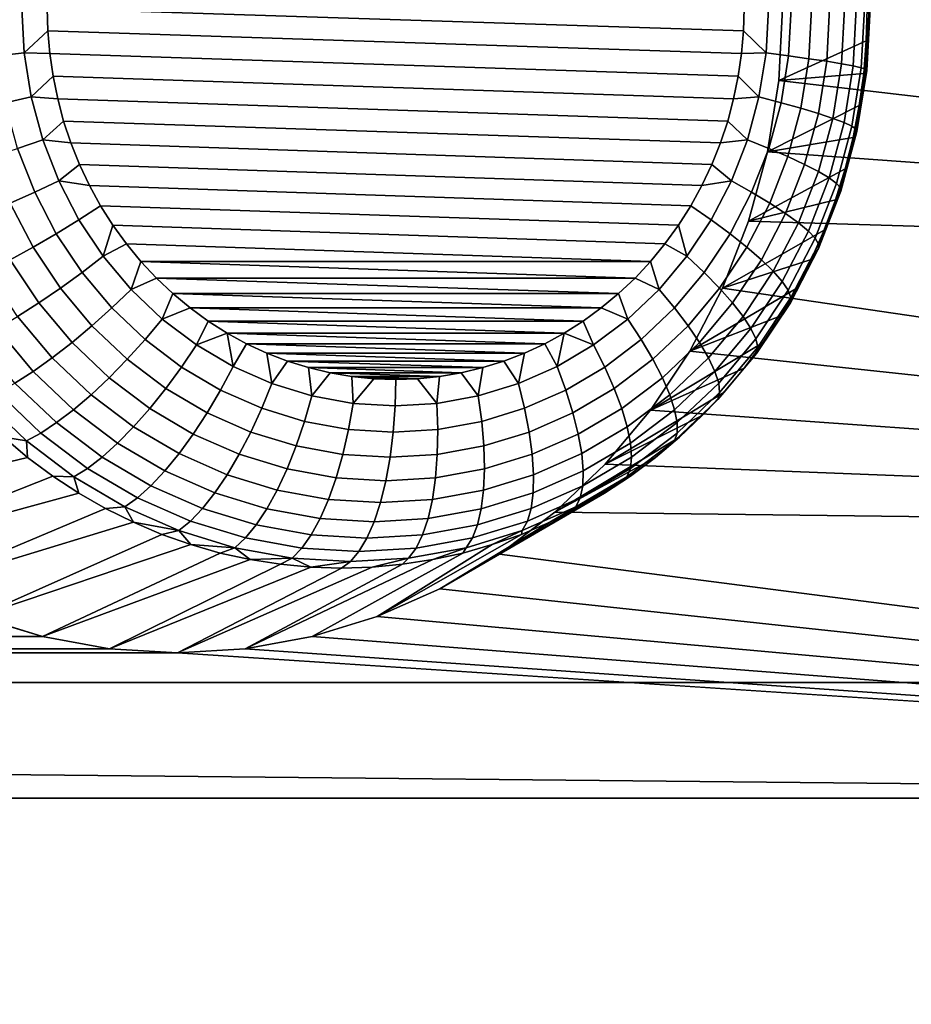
# Model space of a CAD drawing. Header units: metres. Extents: x -22 to 239, y -22 to 22.
# Tile 270 of 325: x 231.05 to 232.44, y -1.56 to -0.02. Entities that reach past the tile are written whole.
import ezdxf

# ---------------------------------------------------------------- set-up
doc = ezdxf.new("R2010")
doc.units = ezdxf.units.M
doc.layers.add('solid_10_151_033_XXX', color=7, linetype='CONTINUOUS')

msp = doc.modelspace()

# ---------------------------------------------------------------- linework, layer by layer
at = {"layer": 'solid_10_151_033_XXX'}
for points in [[(231.092239, 0.035243, 189.896408), (232.18306, 0, 190.293442), (232.182068, -0.035243, 190.293076), (231.091248, 0, 189.896057)], [(226.507751, 0, 230.475571), (226.480881, -1.05575, 230.46579), (238.622543, -1.055749, 197.106842), (238.649414, 0.000001, 197.116623)], [(231.051346, 0, 189.884583), (231.055023, -0.069683, 189.885925), (231.013779, -0.074272, 189.880142), (231.009857, 0, 189.878708)], [(231.091248, 0, 189.896057), (231.092239, -0.035243, 189.896408), (231.055023, -0.069683, 189.885925), (231.051346, 0, 189.884583)], [(231.091248, 0, 189.896057), (232.182068, -0.035243, 190.293076), (232.179016, -0.07062, 190.291962), (231.092239, -0.035243, 189.896408)], [(232.182068, -0.035243, 190.293076), (232.18306, 0, 190.293442), (232.220993, 0, 190.310303), (232.217316, -0.069683, 190.30896)], [(232.217316, -0.069683, 190.30896), (232.220993, 0, 190.310303), (232.256546, 0, 190.332474), (232.25264, -0.074272, 190.331039)], [(232.23732, -0.112936, 191.377365), (232.243286, 0, 191.379532), (234.810516, 0, 192.313934), (234.804932, -0.411961, 192.311905)], [(232.374496, -0.050957, 190.626938), (232.3759, 0, 190.627441), (232.243286, 0, 191.379532), (232.23732, -0.112936, 191.377365)], [(232.25264, -0.074272, 190.331039), (232.256546, 0, 190.332474), (232.288666, 0, 190.359375), (232.284515, -0.078681, 190.357864)], [(232.284515, -0.078681, 190.357864), (232.288666, 0, 190.359375), (232.316727, 0, 190.390488), (232.312363, -0.082825, 190.388885)], [(232.312363, -0.082825, 190.388885), (232.316727, 0, 190.390488), (232.340179, 0, 190.425201), (232.335602, -0.086621, 190.423538)], [(232.335602, -0.086621, 190.423538), (232.340179, 0, 190.425201), (232.358566, 0, 190.462845), (232.353821, -0.089997, 190.461121)], [(232.353821, -0.089997, 190.461121), (232.358566, 0, 190.462845), (232.371521, 0, 190.502686), (232.366623, -0.092887, 190.5009)], [(232.366623, -0.092887, 190.5009), (232.371521, 0, 190.502686), (232.378799, 0, 190.543945), (232.373779, -0.095233, 190.542114)], [(232.373779, -0.095233, 190.542114), (232.378799, 0, 190.543945), (232.38028, 0, 190.585815), (232.375153, -0.09699, 190.583954)], [(232.38028, 0, 190.585815), (232.3759, 0, 190.627441), (232.374496, -0.050957, 190.626938)], [(232.375153, -0.09699, 190.583954), (232.38028, 0, 190.585815), (232.374496, -0.050957, 190.626938)], [(231.092239, -0.035243, 189.896408), (231.095291, -0.07062, 189.897522), (231.055023, -0.069683, 189.885925)], [(231.092239, -0.035243, 189.896408), (232.179016, -0.07062, 190.291962), (232.173889, -0.10605, 190.2901), (231.095291, -0.07062, 189.897522)], [(232.179016, -0.07062, 190.291962), (232.182068, -0.035243, 190.293076), (232.217316, -0.069683, 190.30896)], [(232.370331, -0.101742, 190.625412), (232.374496, -0.050957, 190.626938), (232.23732, -0.112936, 191.377365)], [(232.375153, -0.09699, 190.583954), (232.374496, -0.050957, 190.626938), (232.370331, -0.101742, 190.625412)], [(231.055023, -0.069683, 189.885925), (231.06601, -0.138489, 189.889923), (231.025482, -0.14761, 189.884399), (231.013779, -0.074272, 189.880142)], [(231.095291, -0.07062, 189.897522), (231.100418, -0.10605, 189.899384), (231.06601, -0.138489, 189.889923), (231.055023, -0.069683, 189.885925)], [(231.095291, -0.07062, 189.897522), (232.173889, -0.10605, 190.2901), (232.166656, -0.141338, 190.287476), (231.100418, -0.10605, 189.899384)], [(232.173889, -0.10605, 190.2901), (232.179016, -0.07062, 190.291962), (232.217316, -0.069683, 190.30896), (232.206345, -0.138489, 190.304962)], [(232.206345, -0.138489, 190.304962), (232.217316, -0.069683, 190.30896), (232.25264, -0.074272, 190.331039), (232.240921, -0.14761, 190.326782)], [(232.240921, -0.14761, 190.326782), (232.25264, -0.074272, 190.331039), (232.284515, -0.078681, 190.357864), (232.27211, -0.156373, 190.353348)], [(232.27211, -0.156373, 190.353348), (232.284515, -0.078681, 190.357864), (232.312363, -0.082825, 190.388885), (232.299301, -0.164608, 190.38414)], [(232.299301, -0.164608, 190.38414), (232.312363, -0.082825, 190.388885), (232.335602, -0.086621, 190.423538), (232.321945, -0.172154, 190.418564)], [(232.321945, -0.172154, 190.418564), (232.335602, -0.086621, 190.423538), (232.353821, -0.089997, 190.461121), (232.33963, -0.178863, 190.455948)], [(232.33963, -0.178863, 190.455948), (232.353821, -0.089997, 190.461121), (232.366623, -0.092887, 190.5009), (232.351974, -0.184605, 190.495575)], [(231.100418, -0.10605, 189.899384), (231.107651, -0.141338, 189.902023), (231.06601, -0.138489, 189.889923)], [(231.100418, -0.10605, 189.899384), (232.166656, -0.141338, 190.287476), (232.157318, -0.176266, 190.284073), (231.107651, -0.141338, 189.902023)], [(232.166656, -0.141338, 190.287476), (232.173889, -0.10605, 190.2901), (232.206345, -0.138489, 190.304962)], [(232.363388, -0.152183, 190.622894), (232.370331, -0.101742, 190.625412), (232.23732, -0.112936, 191.377365), (232.219498, -0.224578, 191.37088)], [(232.351974, -0.184605, 190.495575), (232.366623, -0.092887, 190.5009), (232.373779, -0.095233, 190.542114), (232.358765, -0.189268, 190.536652)], [(232.358765, -0.189268, 190.536652), (232.373779, -0.095233, 190.542114), (232.375153, -0.09699, 190.583954), (232.359863, -0.192761, 190.578384)], [(232.359863, -0.192761, 190.578384), (232.375153, -0.09699, 190.583954), (232.363388, -0.152183, 190.622894)], [(232.375153, -0.09699, 190.583954), (232.370331, -0.101742, 190.625412), (232.363388, -0.152183, 190.622894)], [(232.219498, -0.224578, 191.37088), (232.23732, -0.112936, 191.377365), (234.804932, -0.411961, 192.311905)], [(231.06601, -0.138489, 189.889923), (231.084152, -0.205554, 189.89653), (231.044846, -0.219091, 189.891434), (231.025482, -0.14761, 189.884399)], [(231.107651, -0.141338, 189.902023), (231.116989, -0.176266, 189.905411), (231.084152, -0.205554, 189.89653), (231.06601, -0.138489, 189.889923)], [(232.157318, -0.176266, 190.284073), (232.166656, -0.141338, 190.287476), (232.206345, -0.138489, 190.304962), (232.188187, -0.205554, 190.298355)], [(232.188187, -0.205554, 190.298355), (232.206345, -0.138489, 190.304962), (232.240921, -0.14761, 190.326782), (232.221573, -0.219091, 190.319733)], [(231.107651, -0.141338, 189.902023), (232.157318, -0.176266, 190.284073), (232.145889, -0.210686, 190.279907), (231.116989, -0.176266, 189.905411)], [(232.353699, -0.202108, 190.619354), (232.363388, -0.152183, 190.622894), (232.219498, -0.224578, 191.37088)], [(232.221573, -0.219091, 190.319733), (232.240921, -0.14761, 190.326782), (232.27211, -0.156373, 190.353348), (232.251617, -0.232098, 190.345886)], [(232.359863, -0.192761, 190.578384), (232.363388, -0.152183, 190.622894), (232.353699, -0.202108, 190.619354)], [(232.251617, -0.232098, 190.345886), (232.27211, -0.156373, 190.353348), (232.299301, -0.164608, 190.38414), (232.277725, -0.244321, 190.376282)], [(232.277725, -0.244321, 190.376282), (232.299301, -0.164608, 190.38414), (232.321945, -0.172154, 190.418564), (232.299377, -0.255521, 190.410355)], [(231.116989, -0.176266, 189.905411), (231.128418, -0.210686, 189.909576), (231.084152, -0.205554, 189.89653)], [(231.116989, -0.176266, 189.905411), (232.145889, -0.210686, 190.279907), (232.132401, -0.244416, 190.274994), (231.128418, -0.210686, 189.909576)], [(232.145889, -0.210686, 190.279907), (232.157318, -0.176266, 190.284073), (232.188187, -0.205554, 190.298355)], [(232.299377, -0.255521, 190.410355), (232.321945, -0.172154, 190.418564), (232.33963, -0.178863, 190.455948), (232.316177, -0.265479, 190.447418)], [(232.316177, -0.265479, 190.447418), (232.33963, -0.178863, 190.455948), (232.351974, -0.184605, 190.495575), (232.327774, -0.274002, 190.486771)], [(232.327774, -0.274002, 190.486771), (232.351974, -0.184605, 190.495575), (232.358765, -0.189268, 190.536652), (232.333954, -0.280923, 190.527618)], [(232.333954, -0.280923, 190.527618), (232.358765, -0.189268, 190.536652), (232.359863, -0.192761, 190.578384), (232.334595, -0.286108, 190.569183)], [(232.334595, -0.286108, 190.569183), (232.359863, -0.192761, 190.578384), (232.341293, -0.25135, 190.614853)], [(232.359863, -0.192761, 190.578384), (232.353699, -0.202108, 190.619354), (232.341293, -0.25135, 190.614853)], [(231.084152, -0.205554, 189.89653), (231.109253, -0.270033, 189.90567), (231.071594, -0.287818, 189.901184), (231.044846, -0.219091, 189.891434)], [(231.128418, -0.210686, 189.909576), (231.141907, -0.244416, 189.91449), (231.109253, -0.270033, 189.90567), (231.084152, -0.205554, 189.89653)], [(231.128418, -0.210686, 189.909576), (232.132401, -0.244416, 190.274994), (232.116882, -0.27723, 190.269348), (231.141907, -0.244416, 189.91449)], [(232.132401, -0.244416, 190.274994), (232.145889, -0.210686, 190.279907), (232.188187, -0.205554, 190.298355), (232.163086, -0.270033, 190.28923)], [(232.163086, -0.270033, 190.28923), (232.188187, -0.205554, 190.298355), (232.221573, -0.219091, 190.319733), (232.194824, -0.287818, 190.309998)], [(232.341293, -0.25135, 190.614853), (232.353699, -0.202108, 190.619354), (232.219498, -0.224578, 191.37088), (232.190094, -0.333181, 191.360184)], [(231.044846, -0.219091, 189.891434), (231.071594, -0.287818, 189.901184), (231.033356, -0.304905, 189.902466), (231.00502, -0.232098, 189.892166)], [(232.190094, -0.333181, 191.360184), (232.219498, -0.224578, 191.37088), (234.804932, -0.411961, 192.311905)], [(232.194824, -0.287818, 190.309998), (232.221573, -0.219091, 190.319733), (232.251617, -0.232098, 190.345886), (232.223282, -0.304905, 190.335571)], [(231.141907, -0.244416, 189.91449), (231.15741, -0.27723, 189.920135), (231.109253, -0.270033, 189.90567)], [(231.141907, -0.244416, 189.91449), (232.116882, -0.27723, 190.269348), (232.099442, -0.308985, 190.263), (231.15741, -0.27723, 189.920135)], [(232.116882, -0.27723, 190.269348), (232.132401, -0.244416, 190.274994), (232.163086, -0.270033, 190.28923)], [(232.223282, -0.304905, 190.335571), (232.251617, -0.232098, 190.345886), (232.277725, -0.244321, 190.376282), (232.247894, -0.320962, 190.365433)], [(232.247894, -0.320962, 190.365433), (232.277725, -0.244321, 190.376282), (232.299377, -0.255521, 190.410355), (232.268188, -0.335675, 190.399002)], [(232.326233, -0.299741, 190.60936), (232.341293, -0.25135, 190.614853), (232.190094, -0.333181, 191.360184)], [(232.268188, -0.335675, 190.399002), (232.299377, -0.255521, 190.410355), (232.316177, -0.265479, 190.447418), (232.283768, -0.348757, 190.435623)], [(232.334595, -0.286108, 190.569183), (232.341293, -0.25135, 190.614853), (232.326233, -0.299741, 190.60936)], [(231.109253, -0.270033, 189.90567), (231.140976, -0.331117, 189.917206), (231.105408, -0.352925, 189.913483), (231.071594, -0.287818, 189.901184)], [(231.15741, -0.27723, 189.920135), (231.174866, -0.308985, 189.926483), (231.140976, -0.331117, 189.917206), (231.109253, -0.270033, 189.90567)], [(231.15741, -0.27723, 189.920135), (232.099442, -0.308985, 190.263), (232.080124, -0.339523, 190.255966), (231.174866, -0.308985, 189.926483)], [(232.099442, -0.308985, 190.263), (232.116882, -0.27723, 190.269348), (232.163086, -0.270033, 190.28923), (232.131363, -0.331117, 190.277679)], [(232.131363, -0.331117, 190.277679), (232.163086, -0.270033, 190.28923), (232.194824, -0.287818, 190.309998), (232.161011, -0.352925, 190.297699)], [(232.283768, -0.348757, 190.435623), (232.316177, -0.265479, 190.447418), (232.327774, -0.274002, 190.486771), (232.294327, -0.359953, 190.474594)], [(232.294327, -0.359953, 190.474594), (232.327774, -0.274002, 190.486771), (232.333954, -0.280923, 190.527618), (232.299652, -0.369045, 190.515137)], [(231.071594, -0.287818, 189.901184), (231.105408, -0.352925, 189.913483), (231.069183, -0.373877, 189.915512), (231.033356, -0.304905, 189.902466)], [(232.161011, -0.352925, 190.297699), (232.194824, -0.287818, 190.309998), (232.223282, -0.304905, 190.335571), (232.187454, -0.373877, 190.322525)], [(232.299652, -0.369045, 190.515137), (232.333954, -0.280923, 190.527618), (232.334595, -0.286108, 190.569183), (232.299652, -0.375856, 190.556473)], [(232.299652, -0.375856, 190.556473), (232.334595, -0.286108, 190.569183), (232.308548, -0.347119, 190.602921)], [(232.334595, -0.286108, 190.569183), (232.326233, -0.299741, 190.60936), (232.308548, -0.347119, 190.602921)], [(231.033356, -0.304905, 189.902466), (231.069183, -0.373877, 189.915512), (231.03302, -0.393566, 189.923248), (230.995316, -0.320962, 189.909531)], [(232.308548, -0.347119, 190.602921), (232.326233, -0.299741, 190.60936), (232.190094, -0.333181, 191.360184), (232.149368, -0.437834, 191.345352)], [(232.187454, -0.373877, 190.322525), (232.223282, -0.304905, 190.335571), (232.247894, -0.320962, 190.365433), (232.21019, -0.393566, 190.3517)], [(231.174866, -0.308985, 189.926483), (231.194183, -0.339523, 189.933517), (231.178925, -0.388037, 189.93103), (231.140976, -0.331117, 189.917206)], [(231.174866, -0.308985, 189.926483), (232.080124, -0.339523, 190.255966), (232.059067, -0.368646, 190.248306), (231.194183, -0.339523, 189.933517)], [(232.099442, -0.308985, 190.263), (232.131363, -0.331117, 190.277679), (232.093414, -0.388037, 190.26387), (232.080124, -0.339523, 190.255966)], [(232.21019, -0.393566, 190.3517), (232.247894, -0.320962, 190.365433), (232.268188, -0.335675, 190.399002), (232.228745, -0.411607, 190.384644)], [(231.140976, -0.331117, 189.917206), (231.178925, -0.388037, 189.93103), (231.145859, -0.413593, 189.928207), (231.105408, -0.352925, 189.913483)], [(232.093414, -0.388037, 190.26387), (232.131363, -0.331117, 190.277679), (232.161011, -0.352925, 190.297699), (232.12056, -0.413593, 190.282974)], [(232.190094, -0.333181, 191.360184), (234.804932, -0.411961, 192.311905), (234.788101, -0.82418, 192.305771), (232.149368, -0.437834, 191.345352)], [(232.228745, -0.411607, 190.384644), (232.268188, -0.335675, 190.399002), (232.283768, -0.348757, 190.435623), (232.242783, -0.427649, 190.420715)], [(231.105408, -0.352925, 189.913483), (231.145859, -0.413593, 189.928207), (231.11203, -0.438148, 189.931107), (231.069183, -0.373877, 189.915512)], [(231.194183, -0.339523, 189.933517), (231.21524, -0.368646, 189.941177), (231.178925, -0.388037, 189.93103)], [(231.194183, -0.339523, 189.933517), (232.059067, -0.368646, 190.248306), (232.036362, -0.396255, 190.240051), (231.21524, -0.368646, 189.941177)], [(232.059067, -0.368646, 190.248306), (232.080124, -0.339523, 190.255966), (232.093414, -0.388037, 190.26387)], [(232.12056, -0.413593, 190.282974), (232.161011, -0.352925, 190.297699), (232.187454, -0.373877, 190.322525), (232.144608, -0.438148, 190.306931)], [(232.2883, -0.393321, 190.595566), (232.308548, -0.347119, 190.602921), (232.149368, -0.437834, 191.345352)], [(232.242783, -0.427649, 190.420715), (232.283768, -0.348757, 190.435623), (232.294327, -0.359953, 190.474594), (232.252029, -0.441378, 190.459198)], [(232.299652, -0.375856, 190.556473), (232.308548, -0.347119, 190.602921), (232.2883, -0.393321, 190.595566)], [(231.21524, -0.368646, 189.941177), (231.237946, -0.396255, 189.949448), (231.222626, -0.440077, 189.94693), (231.178925, -0.388037, 189.93103)], [(231.21524, -0.368646, 189.941177), (232.036362, -0.396255, 190.240051), (231.237946, -0.396255, 189.949448)], [(232.036362, -0.396255, 190.240051), (232.059067, -0.368646, 190.248306), (232.093414, -0.388037, 190.26387), (232.049713, -0.440077, 190.247955)], [(232.252029, -0.441378, 190.459198), (232.294327, -0.359953, 190.474594), (232.299652, -0.369045, 190.515137), (232.256302, -0.452527, 190.499359)], [(232.256302, -0.452527, 190.499359), (232.299652, -0.369045, 190.515137), (232.299652, -0.375856, 190.556473), (232.255508, -0.460878, 190.540405)], [(231.069183, -0.373877, 189.915512), (231.11203, -0.438148, 189.931107), (231.078125, -0.461221, 189.939667), (231.03302, -0.393566, 189.923248)], [(232.144608, -0.438148, 190.306931), (232.187454, -0.373877, 190.322525), (232.21019, -0.393566, 190.3517), (232.16507, -0.461221, 190.335281)], [(232.255508, -0.460878, 190.540405), (232.299652, -0.375856, 190.556473), (232.2883, -0.393321, 190.595566), (232.265564, -0.438193, 190.58728)], [(231.03302, -0.393566, 189.923248), (231.078125, -0.461221, 189.939667), (231.0448, -0.482364, 189.95372), (230.99762, -0.411607, 189.936554)], [(231.178925, -0.388037, 189.93103), (231.222626, -0.440077, 189.94693), (231.192429, -0.469061, 189.94516), (231.145859, -0.413593, 189.928207)], [(231.237946, -0.396255, 189.949448), (231.262222, -0.422249, 189.958282), (231.222626, -0.440077, 189.94693)], [(231.237946, -0.396255, 189.949448), (232.036362, -0.396255, 190.240051), (232.012085, -0.422249, 190.231216)], [(231.237946, -0.396255, 189.949448), (232.012085, -0.422249, 190.231216), (231.262222, -0.422249, 189.958282)], [(232.012085, -0.422249, 190.231216), (232.036362, -0.396255, 190.240051), (232.049713, -0.440077, 190.247955)], [(232.049713, -0.440077, 190.247955), (232.093414, -0.388037, 190.26387), (232.12056, -0.413593, 190.282974), (232.073975, -0.469061, 190.266022)], [(232.265564, -0.438193, 190.58728), (232.2883, -0.393321, 190.595566), (232.149368, -0.437834, 191.345352), (232.097977, -0.536781, 191.326645)], [(232.16507, -0.461221, 190.335281), (232.21019, -0.393566, 190.3517), (232.228745, -0.411607, 190.384644), (232.181564, -0.482364, 190.367477)], [(231.145859, -0.413593, 189.928207), (231.192429, -0.469061, 189.94516), (231.161377, -0.496908, 189.949066), (231.11203, -0.438148, 189.931107)], [(232.073975, -0.469061, 190.266022), (232.12056, -0.413593, 190.282974), (232.144608, -0.438148, 190.306931), (232.095261, -0.496908, 190.288971)], [(232.181564, -0.482364, 190.367477), (232.228745, -0.411607, 190.384644), (232.242783, -0.427649, 190.420715), (232.193771, -0.501163, 190.402863)], [(231.262222, -0.422249, 189.958282), (231.287933, -0.446528, 189.967636), (231.27153, -0.486583, 189.964722), (231.222626, -0.440077, 189.94693)], [(231.262222, -0.422249, 189.958282), (232.012085, -0.422249, 190.231216), (231.986374, -0.446528, 190.221848)], [(231.262222, -0.422249, 189.958282), (231.986374, -0.446528, 190.221848), (231.287933, -0.446528, 189.967636)], [(231.986374, -0.446528, 190.221848), (232.012085, -0.422249, 190.231216), (232.049713, -0.440077, 190.247955), (232.000809, -0.486583, 190.230164)], [(232.193771, -0.501163, 190.402863), (232.242783, -0.427649, 190.420715), (232.252029, -0.441378, 190.459198), (232.201447, -0.517252, 190.440781)], [(231.11203, -0.438148, 189.931107), (231.161377, -0.496908, 189.949066), (231.130066, -0.523076, 189.958572), (231.078125, -0.461221, 189.939667)], [(231.222626, -0.440077, 189.94693), (231.27153, -0.486583, 189.964722), (231.244553, -0.51863, 189.964127), (231.192429, -0.469061, 189.94516)], [(231.287933, -0.446528, 189.967636), (231.315033, -0.469026, 189.977509), (231.27153, -0.486583, 189.964722)], [(231.287933, -0.446528, 189.967636), (231.986374, -0.446528, 190.221848), (231.959274, -0.469026, 190.21199)], [(231.287933, -0.446528, 189.967636), (231.959274, -0.469026, 190.21199), (231.315033, -0.469026, 189.977509)], [(231.959274, -0.469026, 190.21199), (231.986374, -0.446528, 190.221848), (232.000809, -0.486583, 190.230164)], [(232.000809, -0.486583, 190.230164), (232.049713, -0.440077, 190.247955), (232.073975, -0.469061, 190.266022), (232.021851, -0.51863, 190.24704)], [(232.095261, -0.496908, 190.288971), (232.144608, -0.438148, 190.306931), (232.16507, -0.461221, 190.335281), (232.113129, -0.523076, 190.316376)], [(232.097977, -0.536781, 191.326645), (232.149368, -0.437834, 191.345352), (234.788101, -0.82418, 192.305771)], [(232.240417, -0.481582, 190.578125), (232.265564, -0.438193, 190.58728), (232.097977, -0.536781, 191.326645)], [(232.201447, -0.517252, 190.440781), (232.252029, -0.441378, 190.459198), (232.256302, -0.452527, 190.499359), (232.204437, -0.530317, 190.480484)], [(232.255508, -0.460878, 190.540405), (232.265564, -0.438193, 190.58728), (232.240417, -0.481582, 190.578125)], [(231.078125, -0.461221, 189.939667), (231.130066, -0.523076, 189.958572), (231.099121, -0.547054, 189.973495), (231.0448, -0.482364, 189.95372)], [(232.113129, -0.523076, 190.316376), (232.16507, -0.461221, 190.335281), (232.181564, -0.482364, 190.367477), (232.127243, -0.547054, 190.347702)], [(232.204437, -0.530317, 190.480484), (232.256302, -0.452527, 190.499359), (232.255508, -0.460878, 190.540405), (232.202682, -0.540104, 190.521179)], [(232.202682, -0.540104, 190.521179), (232.255508, -0.460878, 190.540405), (232.240417, -0.481582, 190.578125), (232.212936, -0.523341, 190.56813)], [(231.192429, -0.469061, 189.94516), (231.244553, -0.51863, 189.964127), (231.216599, -0.54942, 189.969162), (231.161377, -0.496908, 189.949066)], [(231.315033, -0.469026, 189.977509), (231.343414, -0.489679, 189.987839), (231.325027, -0.52697, 189.984192), (231.27153, -0.486583, 189.964722)], [(231.315033, -0.469026, 189.977509), (231.959274, -0.469026, 190.21199), (231.930893, -0.489679, 190.20166)], [(231.315033, -0.469026, 189.977509), (231.930893, -0.489679, 190.20166), (231.343414, -0.489679, 189.987839)], [(231.930893, -0.489679, 190.20166), (231.959274, -0.469026, 190.21199), (232.000809, -0.486583, 190.230164), (231.947311, -0.52697, 190.210693)], [(232.021851, -0.51863, 190.24704), (232.073975, -0.469061, 190.266022), (232.095261, -0.496908, 190.288971), (232.040039, -0.54942, 190.268875)], [(231.0448, -0.482364, 189.95372), (231.099121, -0.547054, 189.973495), (231.069138, -0.568374, 189.99353), (231.012695, -0.501163, 189.972992)], [(231.27153, -0.486583, 189.964722), (231.325027, -0.52697, 189.984192), (231.301559, -0.561677, 189.984879), (231.244553, -0.51863, 189.964127)], [(231.343414, -0.489679, 189.987839), (231.372986, -0.508394, 189.998596), (231.325027, -0.52697, 189.984192)], [(231.343414, -0.489679, 189.987839), (231.930893, -0.489679, 190.20166), (231.901321, -0.508394, 190.190887)], [(231.343414, -0.489679, 189.987839), (231.901321, -0.508394, 190.190887), (231.372986, -0.508394, 189.998596)], [(231.901321, -0.508394, 190.190887), (231.930893, -0.489679, 190.20166), (231.947311, -0.52697, 190.210693)], [(231.947311, -0.52697, 190.210693), (232.000809, -0.486583, 190.230164), (232.021851, -0.51863, 190.24704), (231.964844, -0.561677, 190.226303)], [(232.212936, -0.523341, 190.56813), (232.240417, -0.481582, 190.578125), (232.097977, -0.536781, 191.326645), (232.036423, -0.629111, 191.304245)], [(232.127243, -0.547054, 190.347702), (232.181564, -0.482364, 190.367477), (232.193771, -0.501163, 190.402863), (232.137329, -0.568374, 190.382324)], [(231.012695, -0.501163, 189.972992), (231.069138, -0.568374, 189.99353), (231.04071, -0.586621, 190.018311), (230.982452, -0.517252, 189.997101)], [(231.161377, -0.496908, 189.949066), (231.216599, -0.54942, 189.969162), (231.188187, -0.578353, 189.979736), (231.130066, -0.523076, 189.958572)], [(231.372986, -0.508394, 189.998596), (231.382416, -0.56073, 190.005081), (231.325027, -0.52697, 189.984192)], [(231.372986, -0.508394, 189.998596), (231.403625, -0.525102, 190.00975), (231.382416, -0.56073, 190.005081)], [(231.372986, -0.508394, 189.998596), (231.901321, -0.508394, 190.190887), (231.870682, -0.525102, 190.179749)], [(231.372986, -0.508394, 189.998596), (231.870682, -0.525102, 190.179749), (231.403625, -0.525102, 190.00975)], [(231.870682, -0.525102, 190.179749), (231.901321, -0.508394, 190.190887), (231.889923, -0.56073, 190.189804)], [(231.901321, -0.508394, 190.190887), (231.947311, -0.52697, 190.210693), (231.889923, -0.56073, 190.189804)], [(232.040039, -0.54942, 190.268875), (232.095261, -0.496908, 190.288971), (232.113129, -0.523076, 190.316376), (232.055008, -0.578353, 190.295227)], [(232.137329, -0.568374, 190.382324), (232.193771, -0.501163, 190.402863), (232.201447, -0.517252, 190.440781), (232.143188, -0.586621, 190.419586)], [(231.130066, -0.523076, 189.958572), (231.188187, -0.578353, 189.979736), (231.159912, -0.604865, 189.995621), (231.099121, -0.547054, 189.973495)], [(231.244553, -0.51863, 189.964127), (231.301559, -0.561677, 189.984879), (231.276993, -0.595022, 189.99115), (231.216599, -0.54942, 189.969162)], [(231.964844, -0.561677, 190.226303), (232.021851, -0.51863, 190.24704), (232.040039, -0.54942, 190.268875), (231.979645, -0.595022, 190.246887)], [(232.183228, -0.56333, 190.557312), (232.212936, -0.523341, 190.56813), (232.036423, -0.629111, 191.304245)], [(232.055008, -0.578353, 190.295227), (232.113129, -0.523076, 190.316376), (232.127243, -0.547054, 190.347702), (232.066452, -0.604865, 190.325577)], [(232.143188, -0.586621, 190.419586), (232.201447, -0.517252, 190.440781), (232.204437, -0.530317, 190.480484), (232.144714, -0.601439, 190.45874)], [(232.202682, -0.540104, 190.521179), (232.212936, -0.523341, 190.56813), (232.183228, -0.56333, 190.557312)], [(231.325027, -0.52697, 189.984192), (231.382416, -0.56073, 190.005081), (231.362747, -0.59766, 190.007156), (231.301559, -0.561677, 189.984879)], [(231.403625, -0.525102, 190.00975), (231.435242, -0.539744, 190.021255), (231.443008, -0.587438, 190.027145), (231.382416, -0.56073, 190.005081)], [(231.403625, -0.525102, 190.00975), (231.870682, -0.525102, 190.179749), (231.839066, -0.539744, 190.168243)], [(231.403625, -0.525102, 190.00975), (231.839066, -0.539744, 190.168243), (231.435242, -0.539744, 190.021255)], [(231.839066, -0.539744, 190.168243), (231.870682, -0.525102, 190.179749), (231.889923, -0.56073, 190.189804), (231.82933, -0.587438, 190.167755)], [(231.889923, -0.56073, 190.189804), (231.947311, -0.52697, 190.210693), (231.964844, -0.561677, 190.226303), (231.903671, -0.59766, 190.204025)], [(232.036423, -0.629111, 191.304245), (232.097977, -0.536781, 191.326645), (234.788101, -0.82418, 192.305771)], [(232.144714, -0.601439, 190.45874), (232.204437, -0.530317, 190.480484), (232.202682, -0.540104, 190.521179), (232.141846, -0.612538, 190.499039)], [(231.099121, -0.547054, 189.973495), (231.159912, -0.604865, 189.995621), (231.132294, -0.628438, 190.016525), (231.069138, -0.568374, 189.99353)], [(231.216599, -0.54942, 189.969162), (231.276993, -0.595022, 189.99115), (231.25177, -0.626357, 190.002869), (231.188187, -0.578353, 189.979736)], [(231.435242, -0.539744, 190.021255), (231.467667, -0.552231, 190.033051), (231.443008, -0.587438, 190.027145)], [(231.435242, -0.539744, 190.021255), (231.839066, -0.539744, 190.168243), (231.806641, -0.552231, 190.156433)], [(231.435242, -0.539744, 190.021255), (231.806641, -0.552231, 190.156433), (231.467667, -0.552231, 190.033051)], [(231.467667, -0.552231, 190.033051), (231.500748, -0.562516, 190.045105), (231.506027, -0.606759, 190.050079), (231.443008, -0.587438, 190.027145)], [(231.467667, -0.552231, 190.033051), (231.806641, -0.552231, 190.156433), (231.77356, -0.562516, 190.144394)], [(231.467667, -0.552231, 190.033051), (231.77356, -0.562516, 190.144394), (231.500748, -0.562516, 190.045105)], [(231.77356, -0.562516, 190.144394), (231.806641, -0.552231, 190.156433), (231.82933, -0.587438, 190.167755), (231.766312, -0.606759, 190.144806)], [(231.806641, -0.552231, 190.156433), (231.839066, -0.539744, 190.168243), (231.82933, -0.587438, 190.167755)], [(231.979645, -0.595022, 190.246887), (232.040039, -0.54942, 190.268875), (232.055008, -0.578353, 190.295227), (231.991425, -0.626357, 190.272079)], [(232.066452, -0.604865, 190.325577), (232.127243, -0.547054, 190.347702), (232.137329, -0.568374, 190.382324), (232.074173, -0.628438, 190.359344)], [(232.141846, -0.612538, 190.499039), (232.202682, -0.540104, 190.521179), (232.183228, -0.56333, 190.557312), (232.151382, -0.601412, 190.545731)], [(231.069138, -0.568374, 189.99353), (231.132294, -0.628438, 190.016525), (231.105896, -0.648613, 190.042038), (231.04071, -0.586621, 190.018311)], [(231.301559, -0.561677, 189.984879), (231.362747, -0.59766, 190.007156), (231.341797, -0.633142, 190.01474), (231.276993, -0.595022, 189.99115)], [(231.382416, -0.56073, 190.005081), (231.443008, -0.587438, 190.027145), (231.427322, -0.626127, 190.030655), (231.362747, -0.59766, 190.007156)], [(231.500748, -0.562516, 190.045105), (231.534409, -0.57056, 190.057343), (231.506027, -0.606759, 190.050079)], [(231.500748, -0.562516, 190.045105), (231.77356, -0.562516, 190.144394), (231.739899, -0.57056, 190.132141)], [(231.500748, -0.562516, 190.045105), (231.739899, -0.57056, 190.132141), (231.534409, -0.57056, 190.057343)], [(231.739899, -0.57056, 190.132141), (231.77356, -0.562516, 190.144394), (231.766312, -0.606759, 190.144806)], [(231.82933, -0.587438, 190.167755), (231.889923, -0.56073, 190.189804), (231.903671, -0.59766, 190.204025), (231.839081, -0.626127, 190.180527)], [(231.903671, -0.59766, 190.204025), (231.964844, -0.561677, 190.226303), (231.979645, -0.595022, 190.246887), (231.914841, -0.633142, 190.223297)], [(232.151382, -0.601412, 190.545731), (232.183228, -0.56333, 190.557312), (232.036423, -0.629111, 191.304245), (231.965576, -0.713472, 191.278458)], [(232.074173, -0.628438, 190.359344), (232.137329, -0.568374, 190.382324), (232.143188, -0.586621, 190.419586), (232.078003, -0.648613, 190.395859)], [(231.188187, -0.578353, 189.979736), (231.25177, -0.626357, 190.002869), (231.226395, -0.655069, 190.019821), (231.159912, -0.604865, 189.995621)], [(231.534409, -0.57056, 190.057343), (231.568436, -0.576322, 190.069733), (231.570694, -0.61845, 190.073608), (231.506027, -0.606759, 190.050079)], [(231.534409, -0.57056, 190.057343), (231.739899, -0.57056, 190.132141), (231.705872, -0.576322, 190.119751)], [(231.534409, -0.57056, 190.057343), (231.705872, -0.576322, 190.119751), (231.568436, -0.576322, 190.069733)], [(231.568436, -0.576322, 190.069733), (231.602722, -0.579786, 190.082214), (231.570694, -0.61845, 190.073608)], [(231.568436, -0.576322, 190.069733), (231.705872, -0.576322, 190.119751), (231.671585, -0.579786, 190.107269)], [(231.568436, -0.576322, 190.069733), (231.671585, -0.579786, 190.107269), (231.602722, -0.579786, 190.082214)], [(231.602722, -0.579786, 190.082214), (231.637146, -0.580943, 190.094742), (231.636169, -0.622363, 190.097443), (231.570694, -0.61845, 190.073608)], [(231.602722, -0.579786, 190.082214), (231.671585, -0.579786, 190.107269), (231.637146, -0.580943, 190.094742)], [(231.637146, -0.580943, 190.094742), (231.671585, -0.579786, 190.107269), (231.701645, -0.61845, 190.121277), (231.636169, -0.622363, 190.097443)], [(231.671585, -0.579786, 190.107269), (231.705872, -0.576322, 190.119751), (231.701645, -0.61845, 190.121277)], [(231.705872, -0.576322, 190.119751), (231.739899, -0.57056, 190.132141), (231.766312, -0.606759, 190.144806), (231.701645, -0.61845, 190.121277)], [(231.991425, -0.626357, 190.272079), (232.055008, -0.578353, 190.295227), (232.066452, -0.604865, 190.325577), (231.999969, -0.655069, 190.301376)], [(231.04071, -0.586621, 190.018311), (231.105896, -0.648613, 190.042038), (231.081207, -0.664997, 190.071655), (231.014374, -0.601439, 190.047333)], [(231.276993, -0.595022, 189.99115), (231.341797, -0.633142, 190.01474), (231.319992, -0.666484, 190.027695), (231.25177, -0.626357, 190.002869)], [(231.362747, -0.59766, 190.007156), (231.427322, -0.626127, 190.030655), (231.410217, -0.663299, 190.039642), (231.341797, -0.633142, 190.01474)], [(231.443008, -0.587438, 190.027145), (231.506027, -0.606759, 190.050079), (231.494492, -0.646721, 190.055099), (231.427322, -0.626127, 190.030655)], [(231.766312, -0.606759, 190.144806), (231.82933, -0.587438, 190.167755), (231.839081, -0.626127, 190.180527), (231.771912, -0.646721, 190.156082)], [(231.839081, -0.626127, 190.180527), (231.903671, -0.59766, 190.204025), (231.914841, -0.633142, 190.223297), (231.84642, -0.663299, 190.19841)], [(231.914841, -0.633142, 190.223297), (231.979645, -0.595022, 190.246887), (231.991425, -0.626357, 190.272079), (231.923203, -0.666484, 190.247253)], [(232.078003, -0.648613, 190.395859), (232.143188, -0.586621, 190.419586), (232.144714, -0.601439, 190.45874), (232.077881, -0.664997, 190.434418)], [(230.990662, -0.612538, 190.080032), (231.058716, -0.677269, 190.104813), (231.02301, -0.67135, 190.135025), (230.987228, -0.63746, 190.122009)], [(231.014374, -0.601439, 190.047333), (231.081207, -0.664997, 190.071655), (231.058716, -0.677269, 190.104813), (230.990662, -0.612538, 190.080032)], [(231.159912, -0.604865, 189.995621), (231.226395, -0.655069, 190.019821), (231.20137, -0.680599, 190.041672), (231.132294, -0.628438, 190.016525)], [(231.506027, -0.606759, 190.050079), (231.570694, -0.61845, 190.073608), (231.563416, -0.659181, 190.080185), (231.494492, -0.646721, 190.055099)], [(231.701645, -0.61845, 190.121277), (231.766312, -0.606759, 190.144806), (231.771912, -0.646721, 190.156082), (231.703003, -0.659181, 190.130997)], [(232.117508, -0.63746, 190.533401), (232.151382, -0.601412, 190.545731), (231.965576, -0.713472, 191.278458)], [(231.999969, -0.655069, 190.301376), (232.066452, -0.604865, 190.325577), (232.074173, -0.628438, 190.359344), (232.005096, -0.680599, 190.334198)], [(232.077881, -0.664997, 190.434418), (232.144714, -0.601439, 190.45874), (232.141846, -0.612538, 190.499039), (232.073792, -0.677269, 190.474258)], [(232.073792, -0.677269, 190.474258), (232.141846, -0.612538, 190.499039), (232.117508, -0.63746, 190.533401), (232.081726, -0.67135, 190.52037)], [(232.141846, -0.612538, 190.499039), (232.151382, -0.601412, 190.545731), (232.117508, -0.63746, 190.533401)], [(231.132294, -0.628438, 190.016525), (231.20137, -0.680599, 190.041672), (231.177185, -0.702449, 190.067993), (231.105896, -0.648613, 190.042038)], [(231.25177, -0.626357, 190.002869), (231.319992, -0.666484, 190.027695), (231.29776, -0.697035, 190.045792), (231.226395, -0.655069, 190.019821)], [(231.427322, -0.626127, 190.030655), (231.494492, -0.646721, 190.055099), (231.481369, -0.685115, 190.065536), (231.410217, -0.663299, 190.039642)], [(231.570694, -0.61845, 190.073608), (231.636169, -0.622363, 190.097443), (231.633209, -0.663352, 190.105591), (231.563416, -0.659181, 190.080185)], [(231.636169, -0.622363, 190.097443), (231.701645, -0.61845, 190.121277), (231.703003, -0.659181, 190.130997), (231.633209, -0.663352, 190.105591)], [(231.771912, -0.646721, 190.156082), (231.839081, -0.626127, 190.180527), (231.84642, -0.663299, 190.19841), (231.775253, -0.685115, 190.172501)], [(231.923203, -0.666484, 190.247253), (231.991425, -0.626357, 190.272079), (231.999969, -0.655069, 190.301376), (231.928619, -0.697035, 190.275406)], [(231.965576, -0.713472, 191.278458), (232.036423, -0.629111, 191.304245), (234.788101, -0.82418, 192.305771)], [(232.005096, -0.680599, 190.334198), (232.074173, -0.628438, 190.359344), (232.078003, -0.648613, 190.395859), (232.006714, -0.702449, 190.369904)], [(231.341797, -0.633142, 190.01474), (231.410217, -0.663299, 190.039642), (231.392014, -0.698229, 190.053909), (231.319992, -0.666484, 190.027695)], [(231.494492, -0.646721, 190.055099), (231.563416, -0.659181, 190.080185), (231.554382, -0.698316, 190.092117), (231.481369, -0.685115, 190.065536)], [(231.703003, -0.659181, 190.130997), (231.771912, -0.646721, 190.156082), (231.775253, -0.685115, 190.172501), (231.702255, -0.698316, 190.145935)], [(231.84642, -0.663299, 190.19841), (231.914841, -0.633142, 190.223297), (231.923203, -0.666484, 190.247253), (231.851181, -0.698229, 190.221039)], [(232.081726, -0.67135, 190.52037), (232.117508, -0.63746, 190.533401), (231.965576, -0.713472, 191.278458), (231.886307, -0.78886, 191.249603)], [(231.105896, -0.648613, 190.042038), (231.177185, -0.702449, 190.067993), (231.154297, -0.720192, 190.098267), (231.081207, -0.664997, 190.071655)], [(231.226395, -0.655069, 190.019821), (231.29776, -0.697035, 190.045792), (231.275513, -0.724201, 190.068649), (231.20137, -0.680599, 190.041672)], [(231.563416, -0.659181, 190.080185), (231.633209, -0.663352, 190.105591), (231.628311, -0.702734, 190.119019), (231.554382, -0.698316, 190.092117)], [(231.633209, -0.663352, 190.105591), (231.703003, -0.659181, 190.130997), (231.702255, -0.698316, 190.145935), (231.628311, -0.702734, 190.119019)], [(231.928619, -0.697035, 190.275406), (231.999969, -0.655069, 190.301376), (232.005096, -0.680599, 190.334198), (231.930954, -0.724201, 190.30722)], [(232.006714, -0.702449, 190.369904), (232.078003, -0.648613, 190.395859), (232.077881, -0.664997, 190.434418), (232.004776, -0.720192, 190.407806)], [(231.02301, -0.67135, 190.135025), (231.060577, -0.702969, 190.148712), (230.703964, -0.78886, 190.819275)], [(231.058716, -0.677269, 190.104813), (231.060577, -0.702969, 190.148712), (231.02301, -0.67135, 190.135025)], [(231.081207, -0.664997, 190.071655), (231.154297, -0.720192, 190.098267), (231.133163, -0.733483, 190.131912), (231.058716, -0.677269, 190.104813)], [(231.058716, -0.677269, 190.104813), (231.133163, -0.733483, 190.131912), (231.099823, -0.732209, 190.162994), (231.060577, -0.702969, 190.148712)], [(231.319992, -0.666484, 190.027695), (231.392014, -0.698229, 190.053909), (231.373077, -0.730236, 190.073196), (231.29776, -0.697035, 190.045792)], [(231.410217, -0.663299, 190.039642), (231.481369, -0.685115, 190.065536), (231.466919, -0.721194, 190.081177), (231.392014, -0.698229, 190.053909)], [(231.775253, -0.685115, 190.172501), (231.84642, -0.663299, 190.19841), (231.851181, -0.698229, 190.221039), (231.776276, -0.721194, 190.193771)], [(231.851181, -0.698229, 190.221039), (231.923203, -0.666484, 190.247253), (231.928619, -0.697035, 190.275406), (231.853302, -0.730236, 190.247986)], [(232.044144, -0.702969, 190.506699), (232.081726, -0.67135, 190.52037), (231.886307, -0.78886, 191.249603)], [(232.004776, -0.720192, 190.407806), (232.077881, -0.664997, 190.434418), (232.073792, -0.677269, 190.474258), (231.999344, -0.733483, 190.447174)], [(231.999344, -0.733483, 190.447174), (232.073792, -0.677269, 190.474258), (232.044144, -0.702969, 190.506699), (232.004898, -0.732209, 190.492416)], [(232.073792, -0.677269, 190.474258), (232.081726, -0.67135, 190.52037), (232.044144, -0.702969, 190.506699)], [(231.20137, -0.680599, 190.041672), (231.275513, -0.724201, 190.068649), (231.253708, -0.747451, 190.09584), (231.177185, -0.702449, 190.067993)], [(231.481369, -0.685115, 190.065536), (231.554382, -0.698316, 190.092117), (231.543777, -0.73509, 190.109146), (231.466919, -0.721194, 190.081177)], [(231.702255, -0.698316, 190.145935), (231.775253, -0.685115, 190.172501), (231.776276, -0.721194, 190.193771), (231.699432, -0.73509, 190.165802)], [(231.930954, -0.724201, 190.30722), (232.005096, -0.680599, 190.334198), (232.006714, -0.702449, 190.369904), (231.930191, -0.747451, 190.342056)], [(231.060577, -0.702969, 190.148712), (231.099823, -0.732209, 190.162994), (230.790726, -0.854371, 190.850845), (230.703964, -0.78886, 190.819275)], [(231.177185, -0.702449, 190.067993), (231.253708, -0.747451, 190.09584), (231.232758, -0.766331, 190.126816), (231.154297, -0.720192, 190.098267)], [(231.29776, -0.697035, 190.045792), (231.373077, -0.730236, 190.073196), (231.35376, -0.758696, 190.097137), (231.275513, -0.724201, 190.068649)], [(231.392014, -0.698229, 190.053909), (231.466919, -0.721194, 190.081177), (231.451416, -0.754254, 190.101715), (231.373077, -0.730236, 190.073196)], [(231.554382, -0.698316, 190.092117), (231.628311, -0.702734, 190.119019), (231.621597, -0.739741, 190.137482), (231.543777, -0.73509, 190.109146)], [(231.628311, -0.702734, 190.119019), (231.702255, -0.698316, 190.145935), (231.699432, -0.73509, 190.165802), (231.621597, -0.739741, 190.137482)], [(231.776276, -0.721194, 190.193771), (231.851181, -0.698229, 190.221039), (231.853302, -0.730236, 190.247986), (231.774963, -0.754254, 190.219482)], [(232.004898, -0.732209, 190.492416), (232.044144, -0.702969, 190.506699), (231.886307, -0.78886, 191.249603), (231.799545, -0.854371, 191.218033)], [(231.853302, -0.730236, 190.247986), (231.928619, -0.697035, 190.275406), (231.930954, -0.724201, 190.30722), (231.852707, -0.758696, 190.278732)], [(231.930191, -0.747451, 190.342056), (232.006714, -0.702449, 190.369904), (232.004776, -0.720192, 190.407806), (231.926331, -0.766331, 190.379257)], [(231.154297, -0.720192, 190.098267), (231.232758, -0.766331, 190.126816), (231.213058, -0.780473, 190.16098), (231.133163, -0.733483, 190.131912)], [(231.275513, -0.724201, 190.068649), (231.35376, -0.758696, 190.097137), (231.334473, -0.783053, 190.125229), (231.253708, -0.747451, 190.09584)], [(231.466919, -0.721194, 190.081177), (231.543777, -0.73509, 190.109146), (231.531784, -0.768786, 190.130966), (231.451416, -0.754254, 190.101715)], [(231.699432, -0.73509, 190.165802), (231.776276, -0.721194, 190.193771), (231.774963, -0.754254, 190.219482), (231.69458, -0.768786, 190.190216)], [(231.852707, -0.758696, 190.278732), (231.930954, -0.724201, 190.30722), (231.930191, -0.747451, 190.342056), (231.849426, -0.783053, 190.312668)], [(231.886307, -0.78886, 191.249603), (231.965576, -0.713472, 191.278458), (234.788101, -0.82418, 192.305771)], [(231.926331, -0.766331, 190.379257), (232.004776, -0.720192, 190.407806), (231.999344, -0.733483, 190.447174), (231.919449, -0.780473, 190.418091)], [(231.099823, -0.732209, 190.162994), (231.140594, -0.758972, 190.177826), (230.790726, -0.854371, 190.850845)], [(231.133163, -0.733483, 190.131912), (231.140594, -0.758972, 190.177826), (231.099823, -0.732209, 190.162994)], [(231.133163, -0.733483, 190.131912), (231.213058, -0.780473, 190.16098), (231.18277, -0.783167, 190.193176), (231.140594, -0.758972, 190.177826)], [(231.373077, -0.730236, 190.073196), (231.451416, -0.754254, 190.101715), (231.435165, -0.783649, 190.126755), (231.35376, -0.758696, 190.097137)], [(231.543777, -0.73509, 190.109146), (231.621597, -0.739741, 190.137482), (231.61319, -0.773651, 190.160599), (231.531784, -0.768786, 190.130966)], [(231.621597, -0.739741, 190.137482), (231.699432, -0.73509, 190.165802), (231.69458, -0.768786, 190.190216), (231.61319, -0.773651, 190.160599)], [(231.774963, -0.754254, 190.219482), (231.853302, -0.730236, 190.247986), (231.852707, -0.758696, 190.278732), (231.771317, -0.783649, 190.2491)], [(231.964127, -0.758972, 190.47757), (232.004898, -0.732209, 190.492416), (231.799545, -0.854371, 191.218033)], [(231.919449, -0.780473, 190.418091), (231.999344, -0.733483, 190.447174), (231.964127, -0.758972, 190.47757), (231.921967, -0.783167, 190.462219)], [(231.999344, -0.733483, 190.447174), (232.004898, -0.732209, 190.492416), (231.964127, -0.758972, 190.47757)], [(231.253708, -0.747451, 190.09584), (231.334473, -0.783053, 190.125229), (231.315552, -0.802832, 190.156952), (231.232758, -0.766331, 190.126816)], [(231.451416, -0.754254, 190.101715), (231.531784, -0.768786, 190.130966), (231.518661, -0.798748, 190.15715), (231.435165, -0.783649, 190.126755)], [(231.69458, -0.768786, 190.190216), (231.774963, -0.754254, 190.219482), (231.771317, -0.783649, 190.2491), (231.687805, -0.798748, 190.218719)], [(231.849426, -0.783053, 190.312668), (231.930191, -0.747451, 190.342056), (231.926331, -0.766331, 190.379257), (231.843521, -0.802832, 190.349121)], [(231.140594, -0.758972, 190.177826), (231.18277, -0.783167, 190.193176), (230.883698, -0.909054, 190.884689), (230.790726, -0.854371, 190.850845)], [(231.232758, -0.766331, 190.126816), (231.315552, -0.802832, 190.156952), (231.297394, -0.817648, 190.191681), (231.213058, -0.780473, 190.16098)], [(231.35376, -0.758696, 190.097137), (231.435165, -0.783649, 190.126755), (231.418472, -0.808808, 190.155807), (231.334473, -0.783053, 190.125229)], [(231.531784, -0.768786, 190.130966), (231.61319, -0.773651, 190.160599), (231.603241, -0.803802, 190.187927), (231.518661, -0.798748, 190.15715)], [(231.61319, -0.773651, 190.160599), (231.69458, -0.768786, 190.190216), (231.687805, -0.798748, 190.218719), (231.603241, -0.803802, 190.187927)], [(231.921967, -0.783167, 190.462219), (231.964127, -0.758972, 190.47757), (231.799545, -0.854371, 191.218033), (231.706558, -0.909054, 191.184189)], [(231.771317, -0.783649, 190.2491), (231.852707, -0.758696, 190.278732), (231.849426, -0.783053, 190.312668), (231.765427, -0.808808, 190.282089)], [(231.843521, -0.802832, 190.349121), (231.926331, -0.766331, 190.379257), (231.919449, -0.780473, 190.418091), (231.835114, -0.817648, 190.38739)], [(231.18277, -0.783167, 190.193176), (231.226181, -0.804711, 190.208984), (230.883698, -0.909054, 190.884689)], [(231.213058, -0.780473, 190.16098), (231.226181, -0.804711, 190.208984), (231.18277, -0.783167, 190.193176)], [(231.213058, -0.780473, 190.16098), (231.297394, -0.817648, 190.191681), (231.226181, -0.804711, 190.208984)], [(231.334473, -0.783053, 190.125229), (231.418472, -0.808808, 190.155807), (231.401688, -0.829238, 190.188309), (231.315552, -0.802832, 190.156952)], [(231.435165, -0.783649, 190.126755), (231.518661, -0.798748, 190.15715), (231.504669, -0.824391, 190.18718), (231.418472, -0.808808, 190.155807)], [(231.687805, -0.798748, 190.218719), (231.771317, -0.783649, 190.2491), (231.765427, -0.808808, 190.282089), (231.67923, -0.824391, 190.250717)], [(231.878555, -0.804711, 190.446426), (231.921967, -0.783167, 190.462219), (231.706558, -0.909054, 191.184189)], [(231.765427, -0.808808, 190.282089), (231.849426, -0.783053, 190.312668), (231.843521, -0.802832, 190.349121), (231.757401, -0.829238, 190.317764)], [(231.835114, -0.817648, 190.38739), (231.919449, -0.780473, 190.418091), (231.878555, -0.804711, 190.446426), (231.83403, -0.823533, 190.430222)], [(231.919449, -0.780473, 190.418091), (231.921967, -0.783167, 190.462219), (231.878555, -0.804711, 190.446426)], [(231.518661, -0.798748, 190.15715), (231.603241, -0.803802, 190.187927), (231.591949, -0.829608, 190.218948), (231.504669, -0.824391, 190.18718)], [(231.603241, -0.803802, 190.187927), (231.687805, -0.798748, 190.218719), (231.67923, -0.824391, 190.250717), (231.591949, -0.829608, 190.218948)], [(231.886307, -0.78886, 191.249603), (234.788101, -0.82418, 192.305771), (234.760025, -1.236431, 192.295547), (231.799545, -0.854371, 191.218033)], [(231.226181, -0.804711, 190.208984), (231.270706, -0.823533, 190.225189), (230.98204, -0.952402, 190.920486), (230.883698, -0.909054, 190.884689)], [(231.297394, -0.817648, 190.191681), (231.270706, -0.823533, 190.225189), (231.226181, -0.804711, 190.208984)], [(231.315552, -0.802832, 190.156952), (231.401688, -0.829238, 190.188309), (231.385117, -0.844541, 190.223602), (231.297394, -0.817648, 190.191681)], [(231.418472, -0.808808, 190.155807), (231.504669, -0.824391, 190.18718), (231.490051, -0.845215, 190.220459), (231.401688, -0.829238, 190.188309)], [(231.83403, -0.823533, 190.430222), (231.878555, -0.804711, 190.446426), (231.706558, -0.909054, 191.184189), (231.608215, -0.952402, 191.148392)], [(231.67923, -0.824391, 190.250717), (231.765427, -0.808808, 190.282089), (231.757401, -0.829238, 190.317764), (231.669022, -0.845215, 190.285614)], [(231.757401, -0.829238, 190.317764), (231.843521, -0.802832, 190.349121), (231.835114, -0.817648, 190.38739), (231.747391, -0.844541, 190.355469)], [(231.270706, -0.823533, 190.225189), (231.316177, -0.839568, 190.24173), (230.98204, -0.952402, 190.920486)], [(231.297394, -0.817648, 190.191681), (231.316177, -0.839568, 190.24173), (231.270706, -0.823533, 190.225189)], [(231.297394, -0.817648, 190.191681), (231.385117, -0.844541, 190.223602), (231.316177, -0.839568, 190.24173)], [(231.401688, -0.829238, 190.188309), (231.490051, -0.845215, 190.220459), (231.475113, -0.860813, 190.256363), (231.385117, -0.844541, 190.223602)], [(231.504669, -0.824391, 190.18718), (231.591949, -0.829608, 190.218948), (231.579544, -0.850563, 190.253036), (231.490051, -0.845215, 190.220459)], [(231.591949, -0.829608, 190.218948), (231.67923, -0.824391, 190.250717), (231.669022, -0.845215, 190.285614), (231.579544, -0.850563, 190.253036)], [(231.788559, -0.839568, 190.413666), (231.83403, -0.823533, 190.430222), (231.608215, -0.952402, 191.148392)], [(231.669022, -0.845215, 190.285614), (231.757401, -0.829238, 190.317764), (231.747391, -0.844541, 190.355469), (231.657394, -0.860813, 190.322708)], [(231.747391, -0.844541, 190.355469), (231.835114, -0.817648, 190.38739), (231.788559, -0.839568, 190.413666), (231.742279, -0.852762, 190.39682)], [(231.835114, -0.817648, 190.38739), (231.83403, -0.823533, 190.430222), (231.788559, -0.839568, 190.413666)], [(231.316177, -0.839568, 190.24173), (231.362442, -0.852762, 190.258575), (231.084091, -0.983689, 190.957626), (230.98204, -0.952402, 190.920486)], [(231.385117, -0.844541, 190.223602), (231.362442, -0.852762, 190.258575), (231.316177, -0.839568, 190.24173)], [(231.385117, -0.844541, 190.223602), (231.409363, -0.863071, 190.27565), (231.362442, -0.852762, 190.258575)], [(231.385117, -0.844541, 190.223602), (231.475113, -0.860813, 190.256363), (231.409363, -0.863071, 190.27565)], [(231.490051, -0.845215, 190.220459), (231.579544, -0.850563, 190.253036), (231.566254, -0.86626, 190.289536), (231.475113, -0.860813, 190.256363)], [(231.742279, -0.852762, 190.39682), (231.788559, -0.839568, 190.413666), (231.608215, -0.952402, 191.148392), (231.506165, -0.983689, 191.111252)], [(231.579544, -0.850563, 190.253036), (231.669022, -0.845215, 190.285614), (231.657394, -0.860813, 190.322708), (231.566254, -0.86626, 190.289536)], [(231.657394, -0.860813, 190.322708), (231.747391, -0.844541, 190.355469), (231.695374, -0.863071, 190.379745), (231.647964, -0.87046, 190.362503)], [(231.747391, -0.844541, 190.355469), (231.742279, -0.852762, 190.39682), (231.695374, -0.863071, 190.379745)], [(231.362442, -0.852762, 190.258575), (231.409363, -0.863071, 190.27565), (231.084091, -0.983689, 190.957626)], [(231.409363, -0.863071, 190.27565), (231.456757, -0.87046, 190.292908), (231.189011, -1.002657, 190.995804), (231.084091, -0.983689, 190.957626)], [(231.742279, -0.852762, 190.39682), (231.506165, -0.983689, 191.111252), (231.40126, -1.002657, 191.073059), (231.695374, -0.863071, 190.379745)], [(231.647964, -0.87046, 190.362503), (231.695374, -0.863071, 190.379745), (231.40126, -1.002657, 191.073059)], [(231.475113, -0.860813, 190.256363), (231.456757, -0.87046, 190.292908), (231.409363, -0.863071, 190.27565)], [(231.475113, -0.860813, 190.256363), (231.504486, -0.874903, 190.310272), (231.456757, -0.87046, 190.292908)], [(231.475113, -0.860813, 190.256363), (231.566254, -0.86626, 190.289536), (231.504486, -0.874903, 190.310272)], [(231.566254, -0.86626, 190.289536), (231.657394, -0.860813, 190.322708), (231.60025, -0.874903, 190.345123), (231.552368, -0.876385, 190.327698)], [(231.657394, -0.860813, 190.322708), (231.647964, -0.87046, 190.362503), (231.60025, -0.874903, 190.345123)], [(231.706558, -0.909054, 191.184189), (231.799545, -0.854371, 191.218033), (234.760025, -1.236431, 192.295547)], [(231.456757, -0.87046, 190.292908), (231.504486, -0.874903, 190.310272), (231.189011, -1.002657, 190.995804)], [(231.504486, -0.874903, 190.310272), (231.552368, -0.876385, 190.327698), (231.295135, -1.009, 191.034439), (231.189011, -1.002657, 190.995804)], [(231.647964, -0.87046, 190.362503), (231.40126, -1.002657, 191.073059), (231.295135, -1.009, 191.034439), (231.60025, -0.874903, 190.345123)], [(231.552368, -0.876385, 190.327698), (231.60025, -0.874903, 190.345123), (231.295135, -1.009, 191.034439)], [(231.566254, -0.86626, 190.289536), (231.552368, -0.876385, 190.327698), (231.504486, -0.874903, 190.310272)], [(231.608215, -0.952402, 191.148392), (231.706558, -0.909054, 191.184189), (234.760025, -1.236431, 192.295547)], [(231.084091, -0.983689, 190.957626), (211.755707, -0.983689, 183.922668), (211.857758, -0.952402, 183.959808)], [(230.98204, -0.952402, 190.920486), (231.084091, -0.983689, 190.957626), (211.857758, -0.952402, 183.959808)], [(231.506165, -0.983689, 191.111252), (231.608215, -0.952402, 191.148392), (234.760025, -1.236431, 192.295547)], [(231.189011, -1.002657, 190.995804), (211.650803, -1.002657, 183.884491), (211.755707, -0.983689, 183.922668)], [(231.084091, -0.983689, 190.957626), (231.189011, -1.002657, 190.995804), (211.755707, -0.983689, 183.922668)], [(231.40126, -1.002657, 191.073059), (231.506165, -0.983689, 191.111252), (234.760025, -1.236431, 192.295547)], [(211.544678, -1.009, 183.845856), (234.760025, -1.236431, 192.295547), (208.079788, -1.236435, 182.584747)], [(231.295135, -1.009, 191.034439), (211.544678, -1.009, 183.845856), (211.650803, -1.002657, 183.884491)], [(231.295135, -1.009, 191.034439), (234.760025, -1.236431, 192.295547), (211.544678, -1.009, 183.845856)], [(231.189011, -1.002657, 190.995804), (231.295135, -1.009, 191.034439), (211.650803, -1.002657, 183.884491)], [(231.295135, -1.009, 191.034439), (231.40126, -1.002657, 191.073059), (234.760025, -1.236431, 192.295547)], [(226.480881, -1.05575, 230.46579), (226.400345, -2.108289, 230.436478), (238.542007, -2.108287, 197.07753), (238.622543, -1.055749, 197.106842)], [(234.760025, -1.236431, 192.295547), (234.720657, -1.648203, 192.281219), (208.119156, -1.648207, 182.599075), (208.079788, -1.236435, 182.584747)]]:
    msp.add_3dface(points, dxfattribs=at)

doc.saveas('drawing.dxf')
